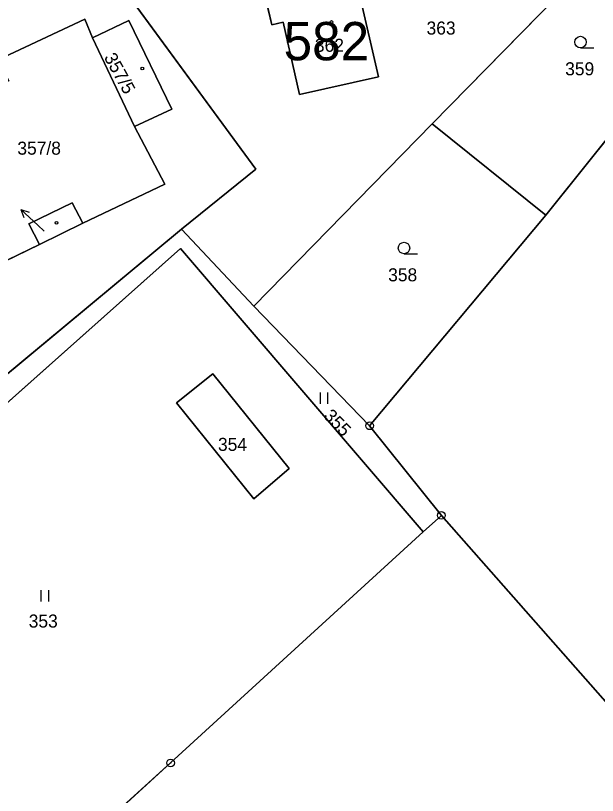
# Model space of a CAD drawing. Extents: x -689422 to -685210, y -987725 to -982160.
# Drawn here: x -687179.8 to -687103.9, y -985947.8 to -985846 of the extents above; entities that cross this region are included whole.
import ezdxf

# ---------------------------------------------------------------- set-up
doc = ezdxf.new("R2010")
doc.units = 0
for name, color, linetype in [('KN_Budovy', 7, 'Continuous'), ('KN_Budovy_cisla_domovni', 7, 'Continuous'), ('KN_Hranice_parcel', 7, 'Continuous'), ('KN_Parcelni cisla', 7, 'Continuous'), ('KN_Parcelni cisla_sipky', 7, 'Continuous'), ('KN_Polygon parcely', 7, 'Continuous'), ('KN_POZEMKY_OSTATNI PLOCHA', 7, 'Continuous'), ('KN_POZEMKY_TTP', 7, 'Continuous'), ('KN_POZEMKY_ZAHRADA', 7, 'Continuous'), ('KN_POZEMKY_ZASTAVENA PLOCHA', 7, 'Continuous'), ('KN_VYUZITI_23_ostatni plocha_manipulacni plocha', 7, 'Continuous'), ('KN_VYUZITI_26_ostatni plocha_jina plocha', 7, 'Continuous'), ('KN_Značky bodu BP', 7, 'Continuous'), ('KN_Značky budov', 7, 'Continuous'), ('KN_Značky kultur', 7, 'Continuous')]:
    doc.layers.add(name, color=color, linetype=linetype)

msp = doc.modelspace()

# ---------------------------------------------------------------- linework, layer by layer
at = {"layer": 'KN_Budovy'}
for points in [[(-687135.14, -985842.44), (-687139.87, -985843.52), (-687140.31, -985841.6), (-687147.35, -985843.13), (-687146.43, -985847.19), (-687144.92, -985846.85), (-687142.78, -985856.3), (-687132.5, -985853.96)], [(-687159.44, -985858.18), (-687165.07, -985846.64), (-687169.81, -985848.89), (-687164.33, -985860.45)], [(-687178.11, -985873.16), (-687176.72, -985875.87), (-687171.07, -985873.1), (-687172.45, -985870.41)]]:
    msp.add_lwpolyline(points, close=True, dxfattribs=at)
at = {"layer": 'KN_Hranice_parcel'}
for p, q in [((-687169.81, -985848.89), (-687164.33, -985860.45)), ((-687110.66, -985872.03), (-687098.39, -985856.72)), ((-687125.47, -985860.11), (-687148.77, -985883.9)), ((-687110.66, -985872.03), (-687125.47, -985860.11)), ((-687133.65, -985899.53), (-687110.66, -985872.03)), ((-687171.07, -985873.1), (-687176.72, -985875.87)), ((-687158.2, -985873.87), (-687194.25, -985903.8)), ((-687148.77, -985883.9), (-687158.2, -985873.87)), ((-687133.65, -985899.53), (-687148.77, -985883.9)), ((-687124.29, -985911.23), (-687133.65, -985899.53)), ((-687126.64, -985913.38), (-687124.29, -985911.23)), ((-687124.29, -985911.23), (-687087.98, -985952.41)), ((-687159.62, -985943.54), (-687126.64, -985913.38)), ((-687195.77, -985976.32), (-687159.62, -985943.54))]:
    msp.add_line(p, q, dxfattribs=at)
for points in [[(-687095.15, -985832.64), (-687098.64, -985835.32), (-687109.03, -985843.32), (-687125.47, -985860.11)], [(-687167.44, -985840.19), (-687148.51, -985866.02), (-687158.2, -985873.87)], [(-687140.31, -985841.6), (-687147.35, -985843.13), (-687146.43, -985847.19), (-687144.92, -985846.85), (-687142.78, -985856.3), (-687132.5, -985853.96), (-687135.14, -985842.44), (-687135.58, -985840.51), (-687140.31, -985841.6)], [(-687182.15, -985851.74), (-687170.83, -985846.45), (-687169.81, -985848.89)], [(-687169.81, -985848.89), (-687165.07, -985846.64), (-687159.44, -985858.18), (-687164.33, -985860.45)], [(-687176.72, -985875.87), (-687187.42, -985881.05), (-687197.9, -985859.23), (-687187.22, -985854.23)], [(-687164.33, -985860.45), (-687160.36, -985868), (-687171.07, -985873.1)], [(-687171.07, -985873.1), (-687172.45, -985870.41), (-687178.11, -985873.16), (-687176.72, -985875.87)], [(-687126.64, -985913.38), (-687158.35, -985876.39), (-687192.67, -985906.94), (-687203.38, -985917.23), (-687204.69, -985915.88)], [(-687144.14, -985905.09), (-687148.75, -985909.04), (-687158.83, -985896.55), (-687154.13, -985892.76), (-687144.14, -985905.09)]]:
    msp.add_lwpolyline(points, dxfattribs=at)
at = {"layer": 'KN_Parcelni cisla_sipky'}
for p, q in [((-687176.96, -985873.36), (-687179.16, -985871.31)), ((-687179.16, -985871.31), (-687178.08, -985871.63)), ((-687179.16, -985871.31), (-687178.76, -985872.36)), ((-687176.14, -985874.13), (-687176.96, -985873.36))]:
    msp.add_line(p, q, dxfattribs=at)
at = {"layer": 'KN_Polygon parcely'}
for points in [[(-687133.72, -985821.71), (-687135.35, -985822.44), (-687167.44, -985840.19), (-687148.51, -985866.02), (-687158.2, -985873.87), (-687148.77, -985883.9), (-687125.47, -985860.11), (-687109.03, -985843.32), (-687098.64, -985835.32), (-687095.15, -985832.64), (-687103.18, -985814.95), (-687100.91, -985830.02), (-687125.98, -985837.92)], [(-687158.2, -985873.87), (-687148.51, -985866.02), (-687167.44, -985840.19), (-687179.13, -985824.98), (-687210.47, -985835.97), (-687214.34, -985837.33), (-687236.29, -985839.99), (-687232.96, -985845.38), (-687225.12, -985858.06), (-687221.1, -985864.56), (-687220.38, -985865.74), (-687208.8, -985881.34), (-687194.25, -985903.8)], [(-687109.03, -985843.32), (-687125.47, -985860.11), (-687110.66, -985872.03), (-687098.39, -985856.72), (-687099.88, -985854.94), (-687093.2, -985852.8), (-687087.17, -985848.24), (-687093.74, -985835.4), (-687095.15, -985832.64), (-687098.64, -985835.32)], [(-687140.31, -985841.6), (-687147.35, -985843.13), (-687146.43, -985847.19), (-687144.92, -985846.85), (-687142.78, -985856.3), (-687132.5, -985853.96), (-687135.14, -985842.44), (-687135.58, -985840.51)], [(-687140.31, -985841.6), (-687135.58, -985840.51), (-687135.14, -985842.44), (-687132.5, -985853.96), (-687142.78, -985856.3), (-687144.92, -985846.85), (-687146.43, -985847.19), (-687147.35, -985843.13)], [(-687169.81, -985848.89), (-687165.07, -985846.64), (-687159.44, -985858.18), (-687164.33, -985860.45), (-687160.36, -985868), (-687171.07, -985873.1), (-687176.72, -985875.87), (-687187.42, -985881.05), (-687197.9, -985859.23), (-687187.22, -985854.23), (-687182.15, -985851.74), (-687170.83, -985846.45)], [(-687169.81, -985848.89), (-687170.83, -985846.45), (-687182.15, -985851.74), (-687180.75, -985854.52), (-687185.91, -985857.03), (-687187.22, -985854.23), (-687197.9, -985859.23), (-687187.42, -985881.05), (-687176.72, -985875.87), (-687178.11, -985873.16), (-687172.45, -985870.41), (-687171.07, -985873.1), (-687160.36, -985868), (-687164.33, -985860.45)], [(-687169.81, -985848.89), (-687164.33, -985860.45), (-687159.44, -985858.18), (-687165.07, -985846.64)], [(-687075.89, -985893.54), (-687074.65, -985884.41), (-687078.95, -985867.46), (-687087.17, -985848.24), (-687093.2, -985852.8), (-687098.39, -985856.72), (-687110.66, -985872.03), (-687133.65, -985899.53), (-687124.29, -985911.23), (-687087.98, -985952.41), (-687081.49, -985943.67), (-687074.85, -985920.28)], [(-687125.47, -985860.11), (-687148.77, -985883.9), (-687133.65, -985899.53), (-687110.66, -985872.03)], [(-687172.45, -985870.41), (-687178.11, -985873.16), (-687176.72, -985875.87), (-687171.07, -985873.1)], [(-687201.02, -985911.64), (-687204.69, -985915.88), (-687203.38, -985917.23), (-687192.67, -985906.94), (-687158.35, -985876.39), (-687126.64, -985913.38), (-687124.29, -985911.23), (-687133.65, -985899.53), (-687148.77, -985883.9), (-687158.2, -985873.87), (-687194.25, -985903.8), (-687198.07, -985908.22), (-687197.34, -985909.47)], [(-687227.74, -985937.66), (-687195.77, -985976.32), (-687159.62, -985943.54), (-687126.64, -985913.38), (-687158.35, -985876.39), (-687192.67, -985906.94), (-687203.38, -985917.23), (-687204.69, -985915.88)], [(-687144.14, -985905.09), (-687148.75, -985909.04), (-687158.83, -985896.55), (-687154.13, -985892.76)], [(-687144.14, -985905.09), (-687154.13, -985892.76), (-687158.83, -985896.55), (-687148.75, -985909.04)], [(-687159.62, -985943.54), (-687195.77, -985976.32), (-687197.69, -985978.07), (-687197.01, -985979.23), (-687195.14, -985977.09), (-687166.02, -985999.89), (-687152.18, -986004.29), (-687117.6, -985979.91), (-687089.19, -985953.92), (-687087.98, -985952.41), (-687124.29, -985911.23), (-687126.64, -985913.38)]]:
    msp.add_lwpolyline(points, close=True, dxfattribs=at)
at = {"layer": 'KN_POZEMKY_OSTATNI PLOCHA'}
for p, q in [((-687182.15, -985851.74), (-687170.83, -985846.45)), ((-687170.83, -985846.45), (-687169.81, -985848.89)), ((-687169.81, -985848.89), (-687164.33, -985860.45)), ((-687164.33, -985860.45), (-687160.36, -985868)), ((-687160.36, -985868), (-687171.07, -985873.1)), ((-687172.45, -985870.41), (-687178.11, -985873.16)), ((-687171.07, -985873.1), (-687172.45, -985870.41)), ((-687178.11, -985873.16), (-687176.72, -985875.87)), ((-687176.72, -985875.87), (-687187.42, -985881.05)), ((-687158.83, -985896.55), (-687154.13, -985892.76)), ((-687154.13, -985892.76), (-687144.14, -985905.09)), ((-687148.75, -985909.04), (-687158.83, -985896.55)), ((-687144.14, -985905.09), (-687148.75, -985909.04))]:
    msp.add_line(p, q, dxfattribs=at)
at = {"layer": 'KN_POZEMKY_TTP'}
for p, q in [((-687167.44, -985840.19), (-687148.51, -985866.02)), ((-687170.83, -985846.45), (-687182.15, -985851.74)), ((-687169.81, -985848.89), (-687170.83, -985846.45)), ((-687165.07, -985846.64), (-687169.81, -985848.89)), ((-687159.44, -985858.18), (-687165.07, -985846.64)), ((-687164.33, -985860.45), (-687159.44, -985858.18)), ((-687160.36, -985868), (-687164.33, -985860.45)), ((-687148.51, -985866.02), (-687158.2, -985873.87)), ((-687171.07, -985873.1), (-687160.36, -985868)), ((-687176.72, -985875.87), (-687171.07, -985873.1)), ((-687194.25, -985903.8), (-687158.2, -985873.87)), ((-687158.2, -985873.87), (-687194.25, -985903.8)), ((-687158.2, -985873.87), (-687148.77, -985883.9)), ((-687192.67, -985906.94), (-687158.35, -985876.39)), ((-687158.35, -985876.39), (-687192.67, -985906.94)), ((-687187.42, -985881.05), (-687176.72, -985875.87)), ((-687158.35, -985876.39), (-687126.64, -985913.38)), ((-687126.64, -985913.38), (-687158.35, -985876.39)), ((-687148.77, -985883.9), (-687133.65, -985899.53)), ((-687154.13, -985892.76), (-687158.83, -985896.55)), ((-687144.14, -985905.09), (-687154.13, -985892.76)), ((-687158.83, -985896.55), (-687148.75, -985909.04)), ((-687133.65, -985899.53), (-687124.29, -985911.23)), ((-687148.75, -985909.04), (-687144.14, -985905.09)), ((-687124.29, -985911.23), (-687126.64, -985913.38)), ((-687126.64, -985913.38), (-687124.29, -985911.23)), ((-687124.29, -985911.23), (-687087.98, -985952.41)), ((-687126.64, -985913.38), (-687159.62, -985943.54)), ((-687159.62, -985943.54), (-687126.64, -985913.38)), ((-687159.62, -985943.54), (-687195.77, -985976.32)), ((-687195.77, -985976.32), (-687159.62, -985943.54))]:
    msp.add_line(p, q, dxfattribs=at)
at = {"layer": 'KN_POZEMKY_ZAHRADA'}
for p, q in [((-687148.51, -985866.02), (-687167.44, -985840.19)), ((-687132.5, -985853.96), (-687135.14, -985842.44)), ((-687147.35, -985843.13), (-687146.43, -985847.19)), ((-687109.03, -985843.32), (-687125.47, -985860.11)), ((-687125.47, -985860.11), (-687109.03, -985843.32)), ((-687146.43, -985847.19), (-687144.92, -985846.85)), ((-687144.92, -985846.85), (-687142.78, -985856.3)), ((-687142.78, -985856.3), (-687132.5, -985853.96)), ((-687110.66, -985872.03), (-687098.39, -985856.72)), ((-687098.39, -985856.72), (-687110.66, -985872.03)), ((-687148.77, -985883.9), (-687125.47, -985860.11)), ((-687125.47, -985860.11), (-687148.77, -985883.9)), ((-687125.47, -985860.11), (-687110.66, -985872.03)), ((-687110.66, -985872.03), (-687125.47, -985860.11)), ((-687158.2, -985873.87), (-687148.51, -985866.02)), ((-687110.66, -985872.03), (-687133.65, -985899.53)), ((-687133.65, -985899.53), (-687110.66, -985872.03)), ((-687148.77, -985883.9), (-687158.2, -985873.87)), ((-687133.65, -985899.53), (-687148.77, -985883.9)), ((-687124.29, -985911.23), (-687133.65, -985899.53)), ((-687087.98, -985952.41), (-687124.29, -985911.23))]:
    msp.add_line(p, q, dxfattribs=at)
at = {"layer": 'KN_POZEMKY_ZASTAVENA PLOCHA'}
for p, q in [((-687135.14, -985842.44), (-687132.5, -985853.96)), ((-687146.43, -985847.19), (-687147.35, -985843.13)), ((-687169.81, -985848.89), (-687165.07, -985846.64)), ((-687165.07, -985846.64), (-687159.44, -985858.18)), ((-687144.92, -985846.85), (-687146.43, -985847.19)), ((-687142.78, -985856.3), (-687144.92, -985846.85)), ((-687164.33, -985860.45), (-687169.81, -985848.89)), ((-687132.5, -985853.96), (-687142.78, -985856.3)), ((-687159.44, -985858.18), (-687164.33, -985860.45)), ((-687178.11, -985873.16), (-687172.45, -985870.41)), ((-687172.45, -985870.41), (-687171.07, -985873.1)), ((-687176.72, -985875.87), (-687178.11, -985873.16)), ((-687171.07, -985873.1), (-687176.72, -985875.87))]:
    msp.add_line(p, q, dxfattribs=at)
at = {"layer": 'KN_VYUZITI_23_ostatni plocha_manipulacni plocha'}
for p, q in [((-687158.83, -985896.55), (-687154.13, -985892.76)), ((-687154.13, -985892.76), (-687144.14, -985905.09)), ((-687148.75, -985909.04), (-687158.83, -985896.55)), ((-687144.14, -985905.09), (-687148.75, -985909.04))]:
    msp.add_line(p, q, dxfattribs=at)
at = {"layer": 'KN_VYUZITI_26_ostatni plocha_jina plocha'}
for p, q in [((-687182.15, -985851.74), (-687170.83, -985846.45)), ((-687170.83, -985846.45), (-687169.81, -985848.89)), ((-687169.81, -985848.89), (-687164.33, -985860.45)), ((-687164.33, -985860.45), (-687160.36, -985868)), ((-687160.36, -985868), (-687171.07, -985873.1)), ((-687172.45, -985870.41), (-687178.11, -985873.16)), ((-687171.07, -985873.1), (-687172.45, -985870.41)), ((-687178.11, -985873.16), (-687176.72, -985875.87)), ((-687176.72, -985875.87), (-687187.42, -985881.05))]:
    msp.add_line(p, q, dxfattribs=at)
at = {"layer": 'KN_Značky bodu BP'}
for centre, radius in [((-687133.65, -985899.53), 0.5), ((-687133.65, -985899.53), 0.0303), ((-687124.29, -985911.23), 0.5), ((-687124.29, -985911.23), 0.0303), ((-687159.62, -985943.54), 0.5), ((-687159.62, -985943.54), 0.0303)]:
    msp.add_circle(centre, radius, dxfattribs=at)
at = {"layer": 'KN_Značky budov'}
for centre in [(-687138.61, -985846.82), (-687163.31, -985852.9), (-687174.51, -985873.03)]:
    msp.add_circle(centre, 0.175, dxfattribs=at)
at = {"layer": 'KN_Značky kultur'}
for p, q in [((-687106.13, -985850.19), (-687104.38, -985850.19)), ((-687129.16, -985877.07), (-687127.41, -985877.07)), ((-687140.08, -985896.66), (-687140.08, -985895.16)), ((-687139.08, -985896.66), (-687139.08, -985895.16)), ((-687176.51, -985922.46), (-687176.51, -985920.96)), ((-687175.51, -985922.46), (-687175.51, -985920.96))]:
    msp.add_line(p, q, dxfattribs=at)
for centre in [(-687106.13, -985849.44), (-687129.16, -985876.32)]:
    msp.add_circle(centre, 0.75, dxfattribs=at)

# ---------------------------------------------------------------- texts
at = {"layer": 'KN_Budovy_cisla_domovni'}
msp.add_text('582', height=5, dxfattribs=at).set_placement((-687144.87, -985851.82))
at = {"layer": 'KN_Parcelni cisla'}
for s, p in [('363', (-687126.22, -985848.46)), ('362', (-687140.79, -985850.71)), ('359', (-687108.13, -985853.78)), ('357/8', (-687179.62, -985864.14)), ('358', (-687131.23, -985880.67)), ('354', (-687153.44, -985902.8)), ('353', (-687178.14, -985925.86))]:
    msp.add_text(s, height=1.7, dxfattribs=at).set_placement(p)
for s, rotation, p in [('357/5', 299, (-687168.37, -985851.43)), ('355', 314, (-687139.76, -985898.34))]:
    msp.add_text(s, height=1.7, rotation=rotation, dxfattribs=at).set_placement(p)

doc.saveas('drawing.dxf')
